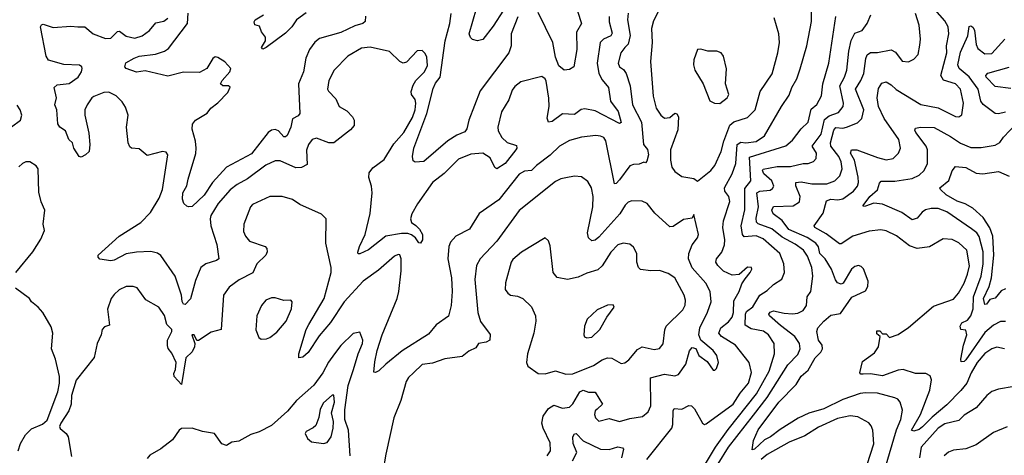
# Model space of a CAD drawing. Extents: x 1550320 to 1685906, y 509093 to 640511.
# Tile 411 of 532: x 1661539 to 1667228, y 575599 to 578117. Entities that reach past the tile are written whole.
import ezdxf

# ---------------------------------------------------------------- set-up
doc = ezdxf.new("R2010")
doc.units = 0

msp = doc.modelspace()

# ---------------------------------------------------------------- linework, layer by layer
at = {"layer": '0CON20XD'}
for points in [[(1665290.7, 578289.3), (1665200.3, 578109.7), (1665189.4, 578065), (1665192.9, 577985), (1665183.5, 577875), (1665198.7, 577675), (1665217.3, 577605), (1665244.3, 577564.3), (1665265, 577548.2), (1665295, 577551.1), (1665325, 577575.6), (1665335, 577573.1), (1665345.9, 577555), (1665340.8, 577479.2), (1665298.5, 577365), (1665298.6, 577305), (1665307.5, 577265), (1665325, 577240), (1665365, 577210.8), (1665435, 577198.8), (1665455, 577183.3)], [(1664395, 578266.7), (1664275, 578080), (1664215, 578002), (1664185, 577994), (1664155, 578002), (1664143, 578013), (1664135.6, 578035), (1664179.1, 578180.9)], [(1665163.4, 575575), (1665306.3, 575755), (1665313.3, 575776.7), (1665314, 575856), (1665320.9, 575869.1), (1665365, 575866.2), (1665405, 575886.9), (1665420, 575885), (1665437.8, 575867.8), (1665483.3, 575785), (1665495, 575777.5), (1665505, 575780), (1665661.5, 575895), (1665702.6, 575957.4), (1665750.8, 576015), (1665767.4, 576077.4), (1665754.3, 576135), (1665675.6, 576235), (1665594.5, 576285), (1665578.9, 576305), (1665589.6, 576335), (1665635, 576371.1), (1665655, 576397.8), (1665662.7, 576425), (1665665, 576491.9), (1665696.9, 576545), (1665710.9, 576589.1), (1665730.3, 576619.7), (1665760, 576655), (1665770, 576675), (1665767.5, 576685), (1665745, 576686), (1665695.6, 576644.4), (1665655, 576639.1), (1665605, 576663.8), (1665572.3, 576695), (1665561.8, 576715), (1665565.4, 576734.6), (1665595, 576772.9), (1665610.4, 576815), (1665613.8, 576845), (1665602.4, 576915), (1665605.3, 576955), (1665641.9, 577065), (1665637.1, 577095), (1665613.8, 577125), (1665610.9, 577145), (1665655.9, 577225), (1665675.8, 577285), (1665685.2, 577394.8), (1665705, 577408.5), (1665735, 577404.2), (1665795, 577412.4), (1665842.1, 577445), (1665940, 577615), (1665985, 577680), (1665999.6, 577725), (1666028.5, 577775), (1666047.5, 577832.5), (1666086.4, 577965), (1666113.1, 578106.9), (1666114.6, 578205.4)], [(1667229.2, 576215), (1667185, 576223.5), (1667155, 576213.5), (1667115, 576186.7), (1667070.3, 576135), (1667036.5, 576075), (1667011.8, 576015), (1666976.7, 575973.3), (1666895, 575890), (1666810.1, 575819.9), (1666755, 575762.7), (1666735, 575747.7), (1666705, 575737.5), (1666692, 575745), (1666743.8, 575835), (1666798.2, 575975), (1666806.6, 576035), (1666799.1, 576059.1), (1666775, 576070.7), (1666715, 576070.7), (1666643.8, 576093.8), (1666615, 576090), (1666525, 576058.9), (1666455, 576069.5), (1666413, 576067), (1666398.3, 576068.3), (1666393.8, 576075), (1666409.3, 576140.7), (1666478, 576192), (1666500, 576225), (1666510, 576285), (1666491.7, 576301.7), (1666491.7, 576318.3), (1666508.3, 576318.3), (1666525, 576300), (1666545, 576300), (1666565, 576280), (1666615, 576298), (1666675, 576338.1), (1666819.6, 576460.4), (1666935, 576502.2), (1666963.6, 576536.4), (1666996.2, 576593.8), (1667016.1, 576645), (1667026, 576694), (1667010.8, 576785), (1666965, 576826.2), (1666926.3, 576846.3), (1666875, 576850), (1666795.3, 576804.7), (1666725, 576794.6), (1666679.7, 576809.7), (1666605, 576867.1), (1666545, 576896.4), (1666515, 576901.2), (1666446.1, 576893.9), (1666351.9, 576865), (1666285, 576821.8), (1666275, 576821.8), (1666198.2, 576878.2), (1666133.1, 576915), (1666130, 576925), (1666182.1, 576997.9), (1666199.8, 577070.2), (1666225, 577078.4), (1666265.2, 577074.8), (1666295, 577081.2), (1666357.3, 577125), (1666379.3, 577155), (1666384.7, 577175.3), (1666382.8, 577207.2), (1666362, 577305), (1666338.5, 577345), (1666345, 577364.3), (1666375, 577363.6), (1666495, 577319.5), (1666545, 577307.1), (1666585, 577314.2), (1666617.1, 577345), (1666627.8, 577375), (1666617.5, 577425), (1666533.3, 577545), (1666500.3, 577615), (1666494.1, 577665.9), (1666501.7, 577718.3), (1666520.5, 577749.5), (1666545, 577756.7), (1666575, 577739.4), (1666603, 577713), (1666745, 577626.2), (1666846.3, 577606.4), (1666945, 577557.1), (1666965, 577555.6), (1666982.7, 577567.3), (1666991.2, 577635), (1666974.6, 577715), (1666945, 577745.4), (1666877.4, 577767.4), (1666860.3, 577795), (1666895.2, 577924.8), (1666894.7, 577965.3), (1666907.7, 578035), (1666904.3, 578075), (1666885, 578110), (1666785, 578223.3)], [(1664944.1, 578135.9), (1664944.7, 578104.7), (1664962, 578038), (1664955, 578023.8), (1664913.1, 578005), (1664893.1, 577985), (1664875.3, 577864.7), (1664885.3, 577805), (1664905, 577769.1), (1664941.2, 577725), (1664952.8, 577645), (1664996.2, 577586.2), (1665015, 577523.3), (1665005, 577515.7), (1664865, 577590.7), (1664805, 577601.9), (1664783.1, 577596.9), (1664745, 577567.8), (1664675, 577572.9), (1664615, 577527.3), (1664595, 577524.4), (1664586.9, 577546.9), (1664598.4, 577615), (1664596.4, 577663.6), (1664580.7, 577760.7), (1664574.3, 577775), (1664555, 577788.6), (1664435, 577757.8), (1664399.5, 577730.5), (1664385, 577708.8), (1664366.1, 577653.9), (1664322.3, 577585), (1664301.1, 577495), (1664303.8, 577473.8), (1664325.6, 577435), (1664355, 577407.3), (1664409.2, 577389.2), (1664411.9, 577375), (1664405.6, 577365), (1664344.4, 577285), (1664295, 577253.8), (1664285, 577262.5), (1664258.1, 577318.1), (1664215, 577346.1), (1664145, 577340), (1664075, 577310.5), (1663991.7, 577228.3), (1663923.8, 577175), (1663837.2, 577052.8), (1663804, 576995), (1663797.3, 576965), (1663803.8, 576945), (1663827.3, 576927.3), (1663850, 576905), (1663866.9, 576875), (1663866.7, 576845), (1663855, 576824), (1663845, 576827.5), (1663825.8, 576855.8), (1663803.2, 576873.2), (1663781.4, 576881.4), (1663745, 576880.7), (1663655.6, 576865), (1663555, 576786.9), (1663505, 576762.5), (1663495, 576763.3), (1663493.4, 576773.4), (1663502.1, 576805), (1663536.2, 576875), (1663564.1, 576995.9), (1663575.8, 577115.8), (1663571.6, 577155), (1663556, 577205), (1663557.8, 577232.2), (1663578.8, 577261.2), (1663645, 577309.5), (1663701.7, 577398.3), (1663759.2, 577465), (1663808.1, 577551.9), (1663824, 577595), (1663828.7, 577635), (1663823.7, 577655), (1663803.4, 577685), (1663801.4, 577701.4), (1663812, 577738), (1663827.7, 577765), (1663878.7, 577815), (1663895, 577851.2), (1663890.7, 577900.7), (1663881.7, 577921.7), (1663865, 577938.1), (1663835, 577935.8), (1663775, 577872), (1663755, 577865.8), (1663735, 577874.3), (1663675, 577932.2), (1663565, 577957.9), (1663515, 577952.1), (1663435, 577906.5), (1663355.9, 577824.1), (1663325.5, 577765), (1663318.6, 577715), (1663323.2, 577703.2), (1663365, 577660), (1663386, 577615), (1663430.3, 577590.3), (1663462, 577555), (1663470.8, 577535), (1663470.8, 577505), (1663450.9, 577479.1), (1663355, 577405.6), (1663325.5, 577405.5), (1663255, 577431.1), (1663230, 577425), (1663207.8, 577395), (1663197, 577363), (1663200, 577280), (1663166.8, 577263.2), (1663135, 577260.8), (1663045, 577300.4), (1663015, 577301.5), (1662961.9, 577275), (1662855, 577197.7), (1662796.3, 577163.7), (1662755, 577132.5), (1662685.5, 577055), (1662643.3, 576985), (1662640.6, 576965), (1662644.4, 576925), (1662677.9, 576817.9), (1662690.8, 576735), (1662676.1, 576723.9), (1662614.6, 576705.4), (1662585.5, 576684.5), (1662555, 576608.8), (1662526.8, 576503.2), (1662495, 576471.2), (1662485, 576473.3), (1662478.7, 576488.7), (1662473.4, 576525), (1662437.1, 576635), (1662355, 576753.3), (1662335, 576766.2), (1662297.8, 576777.7), (1662215, 576773), (1662155, 576763.2), (1662085, 576726.4), (1662065, 576722.5), (1662003.2, 576733.2), (1661993.3, 576745), (1661993.3, 576755), (1662114.2, 576865.8), (1662238.9, 576945), (1662295, 577001.9), (1662345, 577084.3), (1662365, 577136), (1662394.3, 577335), (1662385, 577350), (1662365, 577354.2), (1662275, 577332.5), (1662229.4, 577369.4), (1662185, 577374.3), (1662175, 577381.2), (1662166, 577405), (1662155.8, 577495), (1662165.6, 577565), (1662150.2, 577610.2), (1662131.5, 577641.5), (1662097.1, 577677.1), (1662055, 577696.8), (1662025, 577696.2), (1661967, 577673), (1661955.2, 577664.8), (1661928.4, 577625), (1661916.1, 577595), (1661915.4, 577565), (1661938.3, 577461.7), (1661943.8, 577395), (1661940, 577355), (1661920, 577335), (1661895, 577322.5), (1661883.3, 577325), (1661852, 577375), (1661843.8, 577405), (1661823.8, 577425), (1661804.5, 577474.5), (1661770.6, 577495), (1661759.3, 577515), (1661754.7, 577595), (1661742.8, 577625), (1661752.7, 577665), (1661738, 577725), (1661755, 577740), (1661825, 577747.8), (1661878.1, 577785), (1661896.5, 577815), (1661901.1, 577835), (1661898.1, 577845), (1661884.6, 577854.6), (1661795, 577857.3), (1661705, 577882.2), (1661692.2, 577905), (1661660, 578075), (1661665, 578086), (1661675, 578090), (1661731.9, 578071.9), (1661835, 578079.2), (1661875, 578074.8), (1661915.8, 578075.8), (1661964, 578034), (1662035, 578008.4), (1662065, 578010), (1662105, 578049.1), (1662115, 578050.9), (1662155, 578020.5), (1662205, 578010.8), (1662246.3, 578023.7), (1662288.5, 578055), (1662325, 578097.5), (1662371.9, 578108.1), (1662395.4, 578125)], [(1665053.8, 578155), (1665051.1, 578115), (1665066.8, 578025), (1665055.3, 577975), (1665035, 577956.6), (1665011.6, 577925), (1664996.4, 577865), (1665004.4, 577845), (1665027.8, 577827.8), (1665043.5, 577805), (1665066.5, 577735), (1665080, 577625), (1665131.8, 577525), (1665142.5, 577395), (1665165.8, 577365.8), (1665171.3, 577335), (1665162, 577298), (1665155, 577290), (1665145, 577292.5), (1665118.3, 577281.7), (1665085, 577280), (1665065, 577272.5), (1665005, 577190.5), (1664985, 577170), (1664975, 577168.8), (1664925, 577416.7), (1664913.3, 577435), (1664895, 577444), (1664867, 577447), (1664785, 577438.5), (1664715, 577418.5), (1664658.1, 577385), (1664605, 577333.5), (1664525.7, 577274.3), (1664495.6, 577244.4), (1664455, 577240.3), (1664425, 577224.6), (1664306.7, 577075), (1664193.8, 576996.2), (1664138.9, 576905), (1664060, 576865), (1664028.4, 576831.6), (1664018.5, 576805), (1664012.7, 576735), (1664034.1, 576625), (1664038.4, 576545), (1664032.5, 576465), (1664016.8, 576403.2), (1663945, 576353.1), (1663900.5, 576299.5), (1663748.3, 576201.7), (1663655, 576126.2), (1663615, 576086.2), (1663595, 576076.7), (1663585, 576080), (1663591.7, 576138.3), (1663604.6, 576204.6), (1663633.6, 576295), (1663719.7, 576505), (1663730.6, 576545), (1663743.2, 576665), (1663743.6, 576733.6), (1663735, 576757.1), (1663725, 576759.4), (1663705, 576750), (1663611.7, 576668.3), (1663523.8, 576605), (1663413.1, 576485), (1663335, 576366.5), (1663269.9, 576290.1), (1663205, 576192.9), (1663175, 576166.2), (1663152, 576162), (1663151.4, 576185), (1663194.6, 576325), (1663209.1, 576355), (1663298.4, 576505), (1663339.3, 576655), (1663338.2, 576685), (1663308.2, 576825), (1663310, 576965), (1663282.3, 576992.3), (1663158.6, 577048.6), (1663115, 577076.7), (1663055, 577095.6), (1662985, 577094.5), (1662885, 577049.4), (1662872.7, 577035), (1662833.8, 576935), (1662832, 576892), (1662844.2, 576865), (1662867.2, 576837.2), (1662956.6, 576806.6), (1662966.9, 576795), (1662968.9, 576775), (1662960.6, 576755), (1662908.9, 576705), (1662887.2, 576652.8), (1662806.7, 576613.3), (1662750.2, 576569.8), (1662717.5, 576525), (1662703.6, 576326.4), (1662645, 576310), (1662573.3, 576263.3), (1662563.3, 576263.3), (1662547.5, 576295), (1662534.5, 576295.5), (1662551.2, 576245), (1662550, 576225), (1662535, 576197.1), (1662498.3, 576161.7), (1662475, 576007.5), (1662431.2, 576055), (1662429.3, 576070.7), (1662440, 576095), (1662442.5, 576135), (1662418.3, 576188.3), (1662396.7, 576216.7), (1662393, 576233), (1662394.2, 576265), (1662418.9, 576315), (1662417.8, 576325), (1662388.8, 576355), (1662375, 576406), (1662342.5, 576455), (1662268.2, 576498.2), (1662217.3, 576567.3), (1662195, 576574), (1662155, 576574.2), (1662113.8, 576555), (1662085, 576529.2), (1662067.8, 576505), (1662045.9, 576444.1)], [(1663536.7, 578136.7), (1663535, 578106.2), (1663521.2, 578095), (1663475, 578080.7), (1663395, 578043.4), (1663272.3, 578007.7), (1663243.7, 577986.3), (1663213.1, 577945), (1663193.1, 577895), (1663179.6, 577815), (1663150, 577745), (1663158.6, 577575), (1663148.8, 577561.2), (1663115.5, 577544.5), (1663106.5, 577495), (1663083.7, 577446.4), (1663075, 577439.1), (1663065, 577440.4), (1663035, 577474.4), (1663015, 577482.2), (1662995, 577477.8), (1662975.3, 577464.7), (1662878.7, 577341.3), (1662735, 577264), (1662653.6, 577176.4), (1662605, 577102.7), (1662535, 577037.8), (1662515, 577034.2), (1662505, 577038.8), (1662487.5, 577055), (1662479.3, 577079.3), (1662482.5, 577115), (1662504.6, 577155.4), (1662512.1, 577195), (1662556, 577344), (1662558.8, 577375), (1662555.4, 577414.6), (1662535.6, 577484.4), (1662537.9, 577512.1), (1662555.8, 577535), (1662622.9, 577577.1), (1662643.1, 577605), (1662685, 577636.9), (1662741.9, 577695), (1662755, 577726.7), (1662745, 577734.2), (1662712.5, 577735), (1662700, 577745), (1662709.6, 577765), (1662754.1, 577815), (1662759.2, 577835), (1662725, 577872.7), (1662685, 577898.1), (1662668.3, 577901.7), (1662655, 577892.5), (1662620, 577835), (1662578.1, 577811.9), (1662485, 577814.1), (1662395, 577790.5), (1662265, 577820.9), (1662215, 577812.5), (1662154.3, 577834.3), (1662146.7, 577845), (1662153, 577867), (1662200, 577895), (1662230, 577905), (1662323.4, 577916.6), (1662375, 577935.5), (1662399, 577951), (1662508.2, 578095), (1662512.3, 578155)], [(1663194.1, 578155.9), (1663139.1, 578115), (1663112.3, 578075), (1663075, 578038.2), (1662964, 577955), (1662945, 577946), (1662936, 577955), (1662960, 577995), (1662960, 578015), (1662936.4, 578046.4), (1662925, 578080), (1662897.5, 578087.5), (1662893.3, 578105), (1662900, 578115), (1662948.1, 578145)], [(1664417.6, 578132.4), (1664378.2, 578035), (1664377.8, 577965), (1664366.2, 577925), (1664200.3, 577705), (1664133.8, 577535), (1664122.5, 577485), (1664111.9, 577468.1), (1664065, 577448.7), (1664012.8, 577417.2), (1663875, 577296.7), (1663825, 577293.3), (1663811.7, 577301.7), (1663808.8, 577325), (1663815.9, 577374.1), (1663890.7, 577575), (1663928.6, 577718.6), (1663941.1, 577748.9), (1663967.9, 577785), (1663997.5, 577995), (1664025.3, 578095), (1664032.5, 578152.5)], [(1664761.9, 578165), (1664785.5, 578095), (1664755.4, 578044.6), (1664758.7, 577945), (1664740, 577845), (1664715, 577828.8), (1664685.9, 577824.1), (1664655, 577850.6), (1664635, 577900), (1664620.2, 577985), (1664535, 578158.8)], [(1665414.1, 575405.9), (1665559.2, 575645), (1665632.3, 575747.7), (1665796.7, 575953.3), (1665869.4, 576085), (1665899.4, 576185), (1665898.9, 576245), (1665865, 576295.4), (1665836.9, 576316.9), (1665765, 576329.3), (1665730.9, 576350.9), (1665732.7, 576415), (1665739.1, 576430.9), (1665775, 576456.1), (1665815, 576525.3), (1665858.7, 576551.3), (1665895, 576585.4), (1665942.5, 576617.5), (1665958.1, 576655), (1665954.6, 576705), (1665930.9, 576765), (1665835, 576849.5), (1665795, 576867.1), (1665725, 576860.7), (1665715.6, 576875.6), (1665707.1, 576925), (1665728, 577018), (1665728.9, 577141.1), (1665763.8, 577185), (1665755, 577321.9), (1665965, 577387.8), (1666005, 577421.1), (1666055, 577485.6), (1666094.5, 577525), (1666111.3, 577598.7), (1666145, 577627.1), (1666172.6, 577677.4), (1666179.3, 577745), (1666214, 577866), (1666253.8, 578135)], [(1665455, 577183.3), (1665532.9, 577245), (1665555, 577272.9), (1665591.6, 577355), (1665606.7, 577415), (1665642.4, 577507.6), (1665665, 577525.6), (1665745, 577550.4), (1665787.8, 577595), (1665817.5, 577702.5), (1665885.8, 577804.2), (1665919.4, 577925), (1665929.5, 577985), (1665925.5, 578035.5), (1665897.6, 578127.6)], [(1665515, 575453.9), (1665634.1, 575645.9), (1665779.2, 575830.8), (1665857.3, 575932.7), (1665977.7, 576122.3), (1666035, 576181.5), (1666048.4, 576215), (1666044.7, 576245), (1666017.5, 576285), (1665935, 576349.6), (1665872.1, 576405), (1665867.9, 576415), (1665875, 576426.9), (1665895, 576434.7), (1665955, 576419.5), (1666005, 576416.8), (1666035, 576421.3), (1666065.5, 576435), (1666084.6, 576465), (1666089.7, 576515), (1666109.3, 576545), (1666122.1, 576635), (1666116.2, 576685), (1666090.2, 576750.2), (1666067.1, 576785), (1666019.8, 576819.8), (1665945, 576859), (1665885, 576908), (1665805, 576937), (1665795.5, 576945.5), (1665795, 576968.6), (1665807.4, 577035), (1665798.6, 577115), (1665815, 577126.1), (1665875, 577130.4), (1665889.5, 577140.5), (1665895.3, 577154.7), (1665884.7, 577185), (1665838.6, 577225), (1665831.2, 577245), (1665835, 577253.1), (1665915, 577268.5), (1665992.1, 577267.9), (1666065, 577286.1), (1666095, 577285.4), (1666125, 577297.8), (1666141.1, 577315), (1666143.2, 577345), (1666116.8, 577385), (1666170.2, 577455), (1666189.7, 577540.3), (1666215, 577561.4), (1666269.8, 577580.2), (1666296.6, 577615), (1666298.6, 577635), (1666277.5, 577735), (1666305.3, 577785), (1666318.8, 577825), (1666329.5, 577935), (1666343.7, 577996.3), (1666365, 578037.9), (1666405.7, 578054.3), (1666436.3, 578093.7), (1666456.1, 578145)], [(1666538.8, 575525), (1666604.5, 575745.5), (1666629.4, 575805), (1666639.4, 575860.6), (1666626.8, 575906.8), (1666613.1, 575923.1), (1666595, 575931.5), (1666495, 575958.6), (1666425, 575960.7), (1666395, 575955.6), (1666295, 575920.7), (1666185, 575867.1), (1666097.6, 575842.4), (1666037.2, 575812.8), (1665932.1, 575747.9), (1665876.9, 575705), (1665842.3, 575687.7), (1665785, 575633.9), (1665770.3, 575630.3), (1665778.5, 575685), (1665805, 575745.6), (1665925, 575906.9), (1666025, 576007.5), (1666054.4, 576055.6), (1666095, 576090), (1666135, 576161.6), (1666167.7, 576195), (1666177.7, 576215), (1666175.8, 576235.8), (1666154, 576265), (1666145.6, 576315), (1666150.8, 576335), (1666184.3, 576375), (1666225, 576409.2), (1666282, 576418), (1666347, 576513), (1666425, 576549.4), (1666438.8, 576575), (1666440.4, 576605), (1666415, 576676.2), (1666400.9, 576690.9), (1666385, 576695.7), (1666365, 576690.6), (1666345.7, 576675), (1666296, 576594), (1666285, 576588.9), (1666265, 576595.6), (1666252.7, 576612.7), (1666230, 576675), (1666192.9, 576735), (1666161.7, 576765), (1666153.8, 576803.9), (1666139.7, 576825), (1666088.1, 576858.1), (1665983.7, 576903.7), (1665945, 576955.9), (1665891.5, 576995), (1665885.4, 577015), (1665895, 577036.2), (1666008.6, 577041.4), (1666045, 577062.9), (1666048.1, 577095), (1666023.6, 577156.4), (1666024.1, 577175.9), (1666055, 577180), (1666115, 577167.1), (1666201.9, 577168.1), (1666249.4, 577185), (1666277.9, 577215), (1666291.2, 577255), (1666285.3, 577295), (1666271.8, 577325), (1666225.4, 577385), (1666222.9, 577405), (1666242.7, 577477.3), (1666255, 577494.2), (1666295, 577490.5), (1666315.2, 577494.8), (1666380, 577520), (1666404, 577546), (1666415.4, 577595), (1666368.1, 577715), (1666399.2, 577765), (1666415.4, 577805.4), (1666427.8, 577892.2), (1666436.2, 577913.8), (1666455, 577927.2), (1666495, 577926.5), (1666575, 577941.9), (1666598.7, 577928.7), (1666637.4, 577877.4), (1666675, 577872.7), (1666705, 577888.9), (1666730.9, 577915), (1666740.2, 577969.8), (1666744.4, 578005), (1666735.4, 578085), (1666715, 578152.5)], [(1667235, 577582.9), (1667195, 577571.9), (1667175, 577573.5), (1667105, 577625.5), (1667092.4, 577645), (1667077.2, 577715), (1667025, 577786.5), (1666967.9, 577835), (1666959.4, 577855), (1666975, 577928.1), (1667016.8, 578023.2), (1667025, 578078), (1667035, 578080.8), (1667045, 578074.2), (1667055, 578056.2), (1667065, 577973.3), (1667075, 577950), (1667115, 577920), (1667155, 577920.4), (1667230.5, 578005)], [(1665585, 577632), (1665626.2, 577665), (1665636, 577685), (1665616.7, 577745), (1665622.3, 577832.3), (1665605.8, 577905), (1665591.2, 577925), (1665566.1, 577933.9), (1665515, 577934.2), (1665475, 577946), (1665456.2, 577943.8), (1665433.3, 577885), (1665431.2, 577855), (1665440, 577825), (1665488, 577745), (1665527, 577647), (1665553.6, 577633.6), (1665585, 577632)], [(1667265, 577719.8), (1667175, 577729.6), (1667123.5, 577785), (1667120.6, 577795), (1667132.9, 577807.1), (1667255, 577841.9)], [(1661491.9, 577498.1), (1661544.2, 577535), (1661552, 577565), (1661542.5, 577595), (1661525, 577622.5)], [(1667235, 576371.8), (1667205, 576372.5), (1667165, 576351.4), (1667115, 576308.5), (1667005, 576150), (1666995, 576140.4), (1666979.5, 576139.5), (1666977.1, 576155), (1666991.9, 576235), (1667012.1, 576295), (1667005, 576321.5), (1666976.2, 576326.2), (1666971.9, 576345), (1666981.8, 576365), (1667015, 576380.6), (1667035, 576405.6), (1667047.4, 576445), (1667050.7, 576515), (1667094.2, 576635), (1667104.8, 576704.8), (1667105.2, 576775), (1667082.7, 576862.7), (1667068.9, 576885), (1667037.7, 576907.7), (1666895, 577005.9), (1666845.7, 577025.7), (1666805, 577025.9), (1666773.2, 577016.8), (1666752.5, 577005), (1666725, 576968.7), (1666695, 576960.6), (1666635, 577002.3), (1666525, 577050.8), (1666474.7, 577055.3), (1666425, 577038.6), (1666415, 577037.5), (1666413.1, 577043.1), (1666450, 577095), (1666495, 577133.5), (1666507.3, 577172.7), (1666516.7, 577183.3), (1666595, 577182.4), (1666695, 577199.2), (1666735, 577217.8), (1666765.4, 577245), (1666783.9, 577285), (1666784.6, 577365), (1666777.3, 577385), (1666716.2, 577465), (1666711.3, 577478.7), (1666715, 577489.2), (1666744, 577496), (1666823.1, 577493.1), (1666917.7, 577442.3), (1666975, 577402.2), (1667035, 577378.2), (1667095, 577377.6), (1667175, 577391.8), (1667202.8, 577407.2), (1667222.6, 577437.4), (1667296.2, 577515)], [(1661516.9, 576655), (1661614.3, 576775), (1661661.9, 576848.1), (1661681.7, 576898.3), (1661675.8, 576935), (1661684.1, 577015), (1661664.2, 577064.2), (1661650.6, 577120.6), (1661646, 577255), (1661635, 577271.2), (1661597.5, 577295), (1661575, 577294.3), (1661555, 577285.8), (1661533.6, 577266.4)], [(1667235, 576560.8), (1667209.9, 576550.1), (1667175, 576507.1), (1667145, 576499.2), (1667125, 576472), (1667115, 576471.2), (1667107.5, 576505), (1667140.2, 576575), (1667153.6, 576625), (1667167.2, 576755), (1667160.7, 576865), (1667143.4, 576913.4), (1667105, 576972.8), (1667045, 577027.1), (1667001.9, 577051.9), (1666955, 577067.4), (1666892.7, 577105), (1666859.2, 577135), (1666856, 577145), (1666906.7, 577186.7), (1666926.6, 577243.4), (1666945, 577267.5), (1667005, 577261.5), (1667065, 577229.3), (1667104.6, 577225.4), (1667195, 577239.5), (1667255, 577212)], [(1664586.5, 575595), (1664606.1, 575625), (1664605, 575670), (1664563.5, 575755), (1664555.5, 575785), (1664562.9, 575825), (1664595, 575870), (1664625, 575888.9), (1664675, 575872.2), (1664715, 575877.5), (1664735, 575895.6), (1664774.8, 575965.2), (1664795, 575974.6), (1664825, 575964.1), (1664865, 575964.3), (1664905.7, 575895), (1664876.2, 575866.2), (1664864.6, 575855), (1664861.1, 575835), (1664865.6, 575815), (1664885, 575795.8), (1664945, 575811.1), (1665005, 575794.4), (1665065, 575812.2), (1665137.8, 575822.2), (1665169.8, 575850.2), (1665186, 575884), (1665183.5, 576046.5), (1665265, 576068.5), (1665325, 576058.9), (1665345, 576065.4), (1665388.8, 576125), (1665408.2, 576201.8), (1665425, 576221.4), (1665445.4, 576215.4), (1665463.3, 576175), (1665511.9, 576141.9), (1665545, 576091.2), (1665555, 576091.2), (1665565, 576101.2), (1665577.3, 576135), (1665567.5, 576175), (1665545, 576205.5), (1665474, 576264), (1665462.4, 576295), (1665468.1, 576335), (1665513.3, 576426.7), (1665533.8, 576485), (1665528.4, 576545), (1665504, 576594), (1665425, 576683.1), (1665402.9, 576735), (1665404.7, 576765.3), (1665424.4, 576815), (1665454.3, 576855), (1665461.4, 576875), (1665435, 576990), (1665425, 576970), (1665375, 576961.2), (1665315, 576920.8), (1665295, 576919.4), (1665209.2, 576999.1), (1665165, 577053.8), (1665135, 577066.9), (1665075, 577068.8), (1665055, 577061.2), (1665037.3, 577045), (1665007.3, 576995), (1664885, 576859.5), (1664865, 576841.5), (1664845, 576838.1), (1664826.4, 576856.4), (1664819.6, 576885), (1664849.7, 577035), (1664852.3, 577095), (1664843.3, 577145), (1664821.7, 577181.7), (1664785, 577207.5), (1664745, 577212.9), (1664695, 577202.5), (1664665, 577196.4), (1664635, 577180.9), (1664425.3, 577014.7), (1664295, 576836.7), (1664200, 576735), (1664178.8, 576695), (1664169.5, 576615), (1664185.3, 576425), (1664202.5, 576372.5), (1664256.6, 576296.6), (1664256.2, 576265), (1664235, 576253.2), (1664190, 576245), (1664175, 576220), (1664135, 576201.4), (1664095, 576170.8), (1663995, 576155.5), (1663925, 576131.5), (1663865, 576123.8), (1663814.4, 576075.6), (1663785, 576048.8), (1663772.8, 576025), (1663741.2, 575915), (1663701.2, 575815), (1663653.8, 575605), (1663638, 575505)], [(1664695, 576067.1), (1664735, 576070), (1664855, 576117.8), (1664905, 576150.4), (1664935, 576162.5), (1664961.1, 576161.1), (1665015, 576128.6), (1665035, 576133.1), (1665059.2, 576150.8), (1665108.7, 576211.3), (1665134.7, 576225.3), (1665205, 576209.6), (1665235, 576216.2), (1665256, 576244), (1665265.8, 576324.2), (1665275, 576345.6), (1665370.2, 576439.8), (1665383.9, 576466.1), (1665385.4, 576495), (1665378.7, 576525), (1665325, 576623.8), (1665285, 576650.4), (1665235, 576666.5), (1665185, 576664.3), (1665125, 576672.5), (1665114.3, 576685), (1665105.6, 576715), (1665104.4, 576765), (1665085, 576802), (1665065, 576818.6), (1665025, 576825.6), (1664995, 576814.6), (1664955, 576773.6), (1664905, 576694.5), (1664880.1, 576669.9), (1664815, 576651.2), (1664765, 576627.9), (1664705, 576614.4), (1664645, 576626.2), (1664622, 576655), (1664605, 576810), (1664595, 576837.5), (1664575, 576856.7), (1664437.6, 576772.4), (1664388.7, 576731.3), (1664378.6, 576715), (1664345.6, 576595.6), (1664345, 576557.5), (1664360, 576535), (1664375, 576524.2), (1664415, 576519.2), (1664446.7, 576505), (1664497.1, 576457.1), (1664518.6, 576405), (1664520.8, 576375), (1664510, 576305), (1664473.6, 576185), (1664467.5, 576135), (1664474.2, 576114.2), (1664535, 576070.8), (1664575, 576069.2), (1664635, 576087.5), (1664695, 576067.1)], [(1661530.9, 575625), (1661543.7, 575666.3), (1661573.4, 575716.6), (1661607.7, 575752.3), (1661670.7, 575779.3), (1661698.3, 575801.7), (1661760, 575965), (1661770, 576015), (1661770, 576055), (1661746.2, 576155), (1661723.8, 576215), (1661730.8, 576305), (1661721.7, 576341.7), (1661673.3, 576425), (1661645.9, 576455.9), (1661607.5, 576485), (1661596.7, 576505), (1661515.8, 576565)], [(1662935, 576270), (1662965, 576272), (1662985, 576279.2), (1663025, 576310), (1663079.5, 576375), (1663109.4, 576445), (1663113.3, 576485), (1663106, 576496), (1663065, 576494), (1663015, 576509.4), (1662995, 576508.9), (1662962, 576495), (1662935.6, 576464.4), (1662910, 576405), (1662904.3, 576324.3), (1662920.5, 576280.5), (1662935, 576270)], [(1664815, 576277.5), (1664845, 576281.9), (1664891.5, 576325), (1664932.2, 576397.8), (1664973.3, 576455), (1664968.8, 576468.8), (1664935, 576467.3), (1664875, 576440), (1664817.5, 576385), (1664802.5, 576345), (1664798, 576295), (1664802.9, 576282.9), (1664815, 576277.5)], [(1662045.9, 576444.1), (1662058.9, 576351.1), (1662028.8, 576341.2), (1662016.7, 576325), (1662010, 576295), (1661987.5, 576245), (1661970, 576165), (1661866.4, 576033.6), (1661838.8, 575945), (1661836, 575895), (1661823.9, 575856.1), (1661776.7, 575785), (1661770, 575765), (1661773.6, 575753.6), (1661807.5, 575725), (1661820, 575705), (1661838.3, 575591.7)], [(1663449.3, 575595), (1663438.4, 575745), (1663417.7, 575805), (1663417.7, 575862.3), (1663437.4, 576002.6), (1663467.6, 576095), (1663494.5, 576185.5), (1663520, 576245), (1663522.1, 576265), (1663505, 576310), (1663465, 576302.5), (1663395, 576234), (1663357.4, 576185), (1663322.8, 576137.2), (1663290, 576075), (1663239.1, 576005), (1663137.8, 575915), (1663086.1, 575853.9), (1662995, 575771.4), (1662923.8, 575733.8), (1662875, 575720), (1662805, 575680), (1662765, 575674.2), (1662735, 575656), (1662706.7, 575665), (1662663.9, 575723.9), (1662595, 575736), (1662535, 575756), (1662475, 575753.3), (1662461.2, 575745), (1662422.7, 575687.3), (1662354.3, 575635.7), (1662290.7, 575599.3), (1662275, 575580)], [(1667285, 575996.9), (1667195, 575980.5), (1667155, 575966.7), (1667126.3, 575943.6), (1667066.1, 575873.9), (1666995, 575830), (1666965, 575800.8), (1666885, 575780), (1666845, 575755.2), (1666748.3, 575645), (1666738.2, 575585)], [(1663295, 575667.6), (1663315, 575672.7), (1663338.8, 575705), (1663351.2, 575755), (1663352.4, 575795), (1663340.8, 575845), (1663357.5, 575905), (1663355, 575946.2), (1663345, 575945.8), (1663295, 575902.2), (1663275, 575866), (1663267, 575817), (1663249.3, 575770.7), (1663235, 575756.9), (1663195, 575736.7), (1663189.1, 575725), (1663202.1, 575695), (1663225, 575677.5), (1663295, 575667.6)], [(1666435.9, 575545), (1666474.4, 575665), (1666468.5, 575745), (1666459.4, 575769.4), (1666445, 575785.7), (1666381.3, 575821.3), (1666337.5, 575827.5), (1666265, 575812.5), (1666155, 575761.1), (1666075, 575711.3), (1665984.3, 575674.3), (1665856.9, 575603.1), (1665822.2, 575575)], [(1667245, 575764.2), (1667165, 575730), (1667065, 575660), (1667005, 575636.7), (1666935, 575628.8), (1666905, 575617.5), (1666880, 575595)], [(1664733.1, 575566.9), (1664758.8, 575615), (1664737.7, 575667.7), (1664734.6, 575705.4), (1664745, 575722.5), (1664755, 575724), (1664795, 575683.2), (1664895, 575634.6), (1664945, 575632.5), (1664995, 575647.5), (1665022, 575642), (1665027.3, 575635), (1665015.4, 575585)]]:
    msp.add_lwpolyline(points, dxfattribs=at)

doc.saveas('drawing.dxf')
